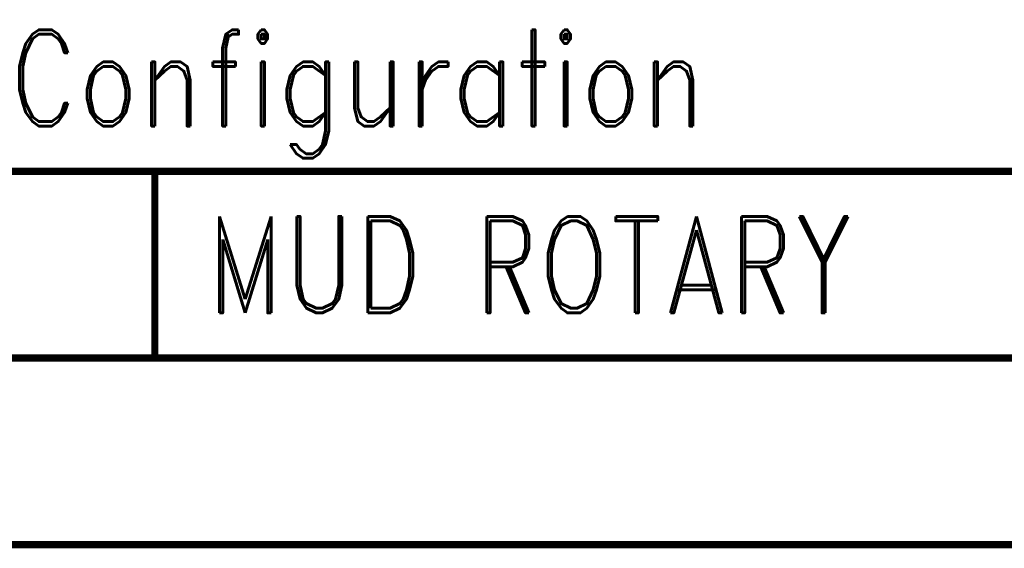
# Model space of a CAD drawing. Extents: x -2 to 113, y -136 to 16.
# Tile 347 of 541: x 41.98 to 55.95, y -10.98 to -3.49. Entities that reach past the tile are written whole.
import ezdxf
from ezdxf.enums import TextEntityAlignment as Align

# ---------------------------------------------------------------- set-up
doc = ezdxf.new("R2010")
doc.units = 0
doc.header["$MEASUREMENT"] = 0
doc.linetypes.add('SOLID', pattern=[0])
doc.layers.get('0').update_dxf_attribs({"linetype": 'SOLID'})
for name, color, linetype in [('1', 7, 'SOLID'), ('10', 7, 'SOLID'), ('11', 7, 'SOLID'), ('12', 7, 'SOLID'), ('13', 7, 'SOLID'), ('14', 7, 'SOLID'), ('15', 7, 'SOLID'), ('16', 7, 'SOLID'), ('17', 7, 'SOLID'), ('18', 7, 'SOLID'), ('19', 7, 'SOLID'), ('2', 7, 'SOLID'), ('20', 7, 'SOLID'), ('21', 7, 'SOLID'), ('22', 7, 'SOLID'), ('23', 7, 'SOLID'), ('24', 7, 'SOLID'), ('25', 7, 'SOLID'), ('26', 7, 'SOLID'), ('27', 7, 'SOLID'), ('28', 7, 'SOLID'), ('29', 7, 'SOLID'), ('3', 7, 'SOLID'), ('30', 7, 'SOLID'), ('31', 7, 'SOLID'), ('32', 7, 'SOLID'), ('33', 7, 'SOLID'), ('34', 7, 'SOLID'), ('35', 7, 'SOLID'), ('36', 7, 'SOLID'), ('37', 7, 'SOLID'), ('38', 7, 'SOLID'), ('39', 7, 'SOLID'), ('4', 7, 'SOLID'), ('40', 7, 'SOLID'), ('41', 7, 'SOLID'), ('42', 7, 'SOLID'), ('43', 7, 'SOLID'), ('44', 7, 'SOLID'), ('45', 7, 'SOLID'), ('46', 7, 'SOLID'), ('47', 7, 'SOLID'), ('48', 7, 'SOLID'), ('49', 7, 'SOLID'), ('5', 7, 'SOLID'), ('50', 7, 'SOLID'), ('51', 7, 'SOLID'), ('52', 7, 'SOLID'), ('53', 7, 'SOLID'), ('54', 7, 'SOLID'), ('55', 7, 'SOLID'), ('56', 7, 'SOLID'), ('57', 7, 'SOLID'), ('58', 7, 'SOLID'), ('59', 7, 'SOLID'), ('6', 7, 'SOLID'), ('60', 7, 'SOLID'), ('61', 7, 'SOLID'), ('62', 7, 'SOLID'), ('63', 7, 'SOLID'), ('64', 7, 'SOLID'), ('65', 7, 'SOLID'), ('66', 7, 'SOLID'), ('67', 7, 'SOLID'), ('68', 7, 'SOLID'), ('7', 7, 'SOLID'), ('8', 7, 'SOLID'), ('9', 7, 'SOLID')]:
    doc.layers.add(name, color=color, linetype=linetype)
doc.styles.add('ROMAND', font='romand', dxfattribs={"height": 1})

msp = doc.modelspace()

# ---------------------------------------------------------------- linework, layer by layer
at = {"color": 7, "linetype": 'SOLID', "const_width": 0.103}
for points in [[(-0.218, -5.639), (111.547, -5.639)], [(43.9, -5.639), (43.9, -8.286)], [(-0.218, -8.286), (111.547, -8.286)], [(-0.218, -10.933), (111.547, -10.933)]]:
    msp.add_lwpolyline(points, dxfattribs=at)
at = {"layer": '1', "color": 7, "linetype": 'SOLID', "const_width": 0.103}
for points in [[(-0.218, -5.639), (111.547, -5.639)], [(43.9, -5.639), (43.9, -8.286)], [(-0.218, -8.286), (111.547, -8.286)], [(-0.218, -10.933), (111.547, -10.933)]]:
    msp.add_lwpolyline(points, dxfattribs=at)
at = {"layer": '10', "color": 7, "linetype": 'SOLID', "const_width": 0.103}
for points in [[(-0.218, -5.639), (111.547, -5.639)], [(43.9, -5.639), (43.9, -8.286)], [(-0.218, -8.286), (111.547, -8.286)], [(-0.218, -10.933), (111.547, -10.933)]]:
    msp.add_lwpolyline(points, dxfattribs=at)
at = {"layer": '11', "color": 7, "linetype": 'SOLID', "const_width": 0.103}
for points in [[(-0.218, -5.639), (111.547, -5.639)], [(43.9, -5.639), (43.9, -8.286)], [(-0.218, -8.286), (111.547, -8.286)], [(-0.218, -10.933), (111.547, -10.933)]]:
    msp.add_lwpolyline(points, dxfattribs=at)
at = {"layer": '12', "color": 7, "linetype": 'SOLID', "const_width": 0.103}
for points in [[(-0.218, -5.639), (111.547, -5.639)], [(43.9, -5.639), (43.9, -8.286)], [(-0.218, -8.286), (111.547, -8.286)], [(-0.218, -10.933), (111.547, -10.933)]]:
    msp.add_lwpolyline(points, dxfattribs=at)
at = {"layer": '13', "color": 7, "linetype": 'SOLID', "const_width": 0.103}
for points in [[(-0.218, -5.639), (111.547, -5.639)], [(43.9, -5.639), (43.9, -8.286)], [(-0.218, -8.286), (111.547, -8.286)], [(-0.218, -10.933), (111.547, -10.933)]]:
    msp.add_lwpolyline(points, dxfattribs=at)
at = {"layer": '14', "color": 7, "linetype": 'SOLID', "const_width": 0.103}
for points in [[(-0.218, -5.639), (111.547, -5.639)], [(43.9, -5.639), (43.9, -8.286)], [(-0.218, -8.286), (111.547, -8.286)], [(-0.218, -10.933), (111.547, -10.933)]]:
    msp.add_lwpolyline(points, dxfattribs=at)
at = {"layer": '15', "color": 7, "linetype": 'SOLID', "const_width": 0.103}
for points in [[(-0.218, -5.639), (111.547, -5.639)], [(43.9, -5.639), (43.9, -8.286)], [(-0.218, -8.286), (111.547, -8.286)], [(-0.218, -10.933), (111.547, -10.933)]]:
    msp.add_lwpolyline(points, dxfattribs=at)
at = {"layer": '16', "color": 7, "linetype": 'SOLID', "const_width": 0.103}
for points in [[(-0.218, -5.639), (111.547, -5.639)], [(43.9, -5.639), (43.9, -8.286)], [(-0.218, -8.286), (111.547, -8.286)], [(-0.218, -10.933), (111.547, -10.933)]]:
    msp.add_lwpolyline(points, dxfattribs=at)
at = {"layer": '17', "color": 7, "linetype": 'SOLID', "const_width": 0.103}
for points in [[(-0.218, -5.639), (111.547, -5.639)], [(43.9, -5.639), (43.9, -8.286)], [(-0.218, -8.286), (111.547, -8.286)], [(-0.218, -10.933), (111.547, -10.933)]]:
    msp.add_lwpolyline(points, dxfattribs=at)
at = {"layer": '18', "color": 7, "linetype": 'SOLID', "const_width": 0.103}
for points in [[(-0.218, -5.639), (111.547, -5.639)], [(43.9, -5.639), (43.9, -8.286)], [(-0.218, -8.286), (111.547, -8.286)], [(-0.218, -10.933), (111.547, -10.933)]]:
    msp.add_lwpolyline(points, dxfattribs=at)
at = {"layer": '19', "color": 7, "linetype": 'SOLID', "const_width": 0.103}
for points in [[(-0.218, -5.639), (111.547, -5.639)], [(43.9, -5.639), (43.9, -8.286)], [(-0.218, -8.286), (111.547, -8.286)], [(-0.218, -10.933), (111.547, -10.933)]]:
    msp.add_lwpolyline(points, dxfattribs=at)
at = {"layer": '2', "color": 7, "linetype": 'SOLID', "const_width": 0.103}
for points in [[(-0.218, -5.639), (111.547, -5.639)], [(43.9, -5.639), (43.9, -8.286)], [(-0.218, -8.286), (111.547, -8.286)], [(-0.218, -10.933), (111.547, -10.933)]]:
    msp.add_lwpolyline(points, dxfattribs=at)
at = {"layer": '20', "color": 7, "linetype": 'SOLID', "const_width": 0.103}
for points in [[(-0.218, -5.639), (111.547, -5.639)], [(43.9, -5.639), (43.9, -8.286)], [(-0.218, -8.286), (111.547, -8.286)], [(-0.218, -10.933), (111.547, -10.933)]]:
    msp.add_lwpolyline(points, dxfattribs=at)
at = {"layer": '21', "color": 7, "linetype": 'SOLID', "const_width": 0.103}
for points in [[(-0.218, -5.639), (111.547, -5.639)], [(43.9, -5.639), (43.9, -8.286)], [(-0.218, -8.286), (111.547, -8.286)], [(-0.218, -10.933), (111.547, -10.933)]]:
    msp.add_lwpolyline(points, dxfattribs=at)
at = {"layer": '22', "color": 7, "linetype": 'SOLID', "const_width": 0.103}
for points in [[(-0.218, -5.639), (111.547, -5.639)], [(43.9, -5.639), (43.9, -8.286)], [(-0.218, -8.286), (111.547, -8.286)], [(-0.218, -10.933), (111.547, -10.933)]]:
    msp.add_lwpolyline(points, dxfattribs=at)
at = {"layer": '23', "color": 7, "linetype": 'SOLID', "const_width": 0.103}
for points in [[(-0.218, -5.639), (111.547, -5.639)], [(43.9, -5.639), (43.9, -8.286)], [(-0.218, -8.286), (111.547, -8.286)], [(-0.218, -10.933), (111.547, -10.933)]]:
    msp.add_lwpolyline(points, dxfattribs=at)
at = {"layer": '24', "color": 7, "linetype": 'SOLID', "const_width": 0.103}
for points in [[(-0.218, -5.639), (111.547, -5.639)], [(43.9, -5.639), (43.9, -8.286)], [(-0.218, -8.286), (111.547, -8.286)], [(-0.218, -10.933), (111.547, -10.933)]]:
    msp.add_lwpolyline(points, dxfattribs=at)
at = {"layer": '25', "color": 7, "linetype": 'SOLID', "const_width": 0.103}
for points in [[(-0.218, -5.639), (111.547, -5.639)], [(43.9, -5.639), (43.9, -8.286)], [(-0.218, -8.286), (111.547, -8.286)], [(-0.218, -10.933), (111.547, -10.933)]]:
    msp.add_lwpolyline(points, dxfattribs=at)
at = {"layer": '26', "color": 7, "linetype": 'SOLID', "const_width": 0.103}
for points in [[(-0.218, -5.639), (111.547, -5.639)], [(43.9, -5.639), (43.9, -8.286)], [(-0.218, -8.286), (111.547, -8.286)], [(-0.218, -10.933), (111.547, -10.933)]]:
    msp.add_lwpolyline(points, dxfattribs=at)
at = {"layer": '27', "color": 7, "linetype": 'SOLID', "const_width": 0.103}
for points in [[(-0.218, -5.639), (111.547, -5.639)], [(43.9, -5.639), (43.9, -8.286)], [(-0.218, -8.286), (111.547, -8.286)], [(-0.218, -10.933), (111.547, -10.933)]]:
    msp.add_lwpolyline(points, dxfattribs=at)
at = {"layer": '28', "color": 7, "linetype": 'SOLID', "const_width": 0.103}
for points in [[(-0.218, -5.639), (111.547, -5.639)], [(43.9, -5.639), (43.9, -8.286)], [(-0.218, -8.286), (111.547, -8.286)], [(-0.218, -10.933), (111.547, -10.933)]]:
    msp.add_lwpolyline(points, dxfattribs=at)
at = {"layer": '29', "color": 7, "linetype": 'SOLID', "const_width": 0.103}
for points in [[(-0.218, -5.639), (111.547, -5.639)], [(43.9, -5.639), (43.9, -8.286)], [(-0.218, -8.286), (111.547, -8.286)], [(-0.218, -10.933), (111.547, -10.933)]]:
    msp.add_lwpolyline(points, dxfattribs=at)
at = {"layer": '3', "color": 7, "linetype": 'SOLID', "const_width": 0.103}
for points in [[(-0.218, -5.639), (111.547, -5.639)], [(43.9, -5.639), (43.9, -8.286)], [(-0.218, -8.286), (111.547, -8.286)], [(-0.218, -10.933), (111.547, -10.933)]]:
    msp.add_lwpolyline(points, dxfattribs=at)
at = {"layer": '30', "color": 7, "linetype": 'SOLID', "const_width": 0.103}
for points in [[(-0.218, -5.639), (111.547, -5.639)], [(43.9, -5.639), (43.9, -8.286)], [(-0.218, -8.286), (111.547, -8.286)], [(-0.218, -10.933), (111.547, -10.933)]]:
    msp.add_lwpolyline(points, dxfattribs=at)
at = {"layer": '31', "color": 7, "linetype": 'SOLID', "const_width": 0.103}
for points in [[(-0.218, -5.639), (111.547, -5.639)], [(43.9, -5.639), (43.9, -8.286)], [(-0.218, -8.286), (111.547, -8.286)], [(-0.218, -10.933), (111.547, -10.933)]]:
    msp.add_lwpolyline(points, dxfattribs=at)
at = {"layer": '32', "color": 7, "linetype": 'SOLID', "const_width": 0.103}
for points in [[(-0.218, -5.639), (111.547, -5.639)], [(43.9, -5.639), (43.9, -8.286)], [(-0.218, -8.286), (111.547, -8.286)], [(-0.218, -10.933), (111.547, -10.933)]]:
    msp.add_lwpolyline(points, dxfattribs=at)
at = {"layer": '33', "color": 7, "linetype": 'SOLID', "const_width": 0.103}
for points in [[(-0.218, -5.639), (111.547, -5.639)], [(43.9, -5.639), (43.9, -8.286)], [(-0.218, -8.286), (111.547, -8.286)], [(-0.218, -10.933), (111.547, -10.933)]]:
    msp.add_lwpolyline(points, dxfattribs=at)
at = {"layer": '34', "color": 7, "linetype": 'SOLID', "const_width": 0.103}
for points in [[(-0.218, -5.639), (111.547, -5.639)], [(43.9, -5.639), (43.9, -8.286)], [(-0.218, -8.286), (111.547, -8.286)], [(-0.218, -10.933), (111.547, -10.933)]]:
    msp.add_lwpolyline(points, dxfattribs=at)
at = {"layer": '35', "color": 7, "linetype": 'SOLID', "const_width": 0.103}
for points in [[(-0.218, -5.639), (111.547, -5.639)], [(43.9, -5.639), (43.9, -8.286)], [(-0.218, -8.286), (111.547, -8.286)], [(-0.218, -10.933), (111.547, -10.933)]]:
    msp.add_lwpolyline(points, dxfattribs=at)
at = {"layer": '36', "color": 7, "linetype": 'SOLID', "const_width": 0.103}
for points in [[(-0.218, -5.639), (111.547, -5.639)], [(43.9, -5.639), (43.9, -8.286)], [(-0.218, -8.286), (111.547, -8.286)], [(-0.218, -10.933), (111.547, -10.933)]]:
    msp.add_lwpolyline(points, dxfattribs=at)
at = {"layer": '37', "color": 7, "linetype": 'SOLID', "const_width": 0.103}
for points in [[(-0.218, -5.639), (111.547, -5.639)], [(43.9, -5.639), (43.9, -8.286)], [(-0.218, -8.286), (111.547, -8.286)], [(-0.218, -10.933), (111.547, -10.933)]]:
    msp.add_lwpolyline(points, dxfattribs=at)
at = {"layer": '38', "color": 7, "linetype": 'SOLID', "const_width": 0.103}
for points in [[(-0.218, -5.639), (111.547, -5.639)], [(43.9, -5.639), (43.9, -8.286)], [(-0.218, -8.286), (111.547, -8.286)], [(-0.218, -10.933), (111.547, -10.933)]]:
    msp.add_lwpolyline(points, dxfattribs=at)
at = {"layer": '39', "color": 7, "linetype": 'SOLID', "const_width": 0.103}
for points in [[(-0.218, -5.639), (111.547, -5.639)], [(43.9, -5.639), (43.9, -8.286)], [(-0.218, -8.286), (111.547, -8.286)], [(-0.218, -10.933), (111.547, -10.933)]]:
    msp.add_lwpolyline(points, dxfattribs=at)
at = {"layer": '4', "color": 7, "linetype": 'SOLID', "const_width": 0.103}
for points in [[(-0.218, -5.639), (111.547, -5.639)], [(43.9, -5.639), (43.9, -8.286)], [(-0.218, -8.286), (111.547, -8.286)], [(-0.218, -10.933), (111.547, -10.933)]]:
    msp.add_lwpolyline(points, dxfattribs=at)
at = {"layer": '40', "color": 7, "linetype": 'SOLID', "const_width": 0.103}
for points in [[(-0.218, -5.639), (111.547, -5.639)], [(43.9, -5.639), (43.9, -8.286)], [(-0.218, -8.286), (111.547, -8.286)], [(-0.218, -10.933), (111.547, -10.933)]]:
    msp.add_lwpolyline(points, dxfattribs=at)
at = {"layer": '41', "color": 7, "linetype": 'SOLID', "const_width": 0.103}
for points in [[(-0.218, -5.639), (111.547, -5.639)], [(43.9, -5.639), (43.9, -8.286)], [(-0.218, -8.286), (111.547, -8.286)], [(-0.218, -10.933), (111.547, -10.933)]]:
    msp.add_lwpolyline(points, dxfattribs=at)
at = {"layer": '42', "color": 7, "linetype": 'SOLID', "const_width": 0.103}
for points in [[(-0.218, -5.639), (111.547, -5.639)], [(43.9, -5.639), (43.9, -8.286)], [(-0.218, -8.286), (111.547, -8.286)], [(-0.218, -10.933), (111.547, -10.933)]]:
    msp.add_lwpolyline(points, dxfattribs=at)
at = {"layer": '43', "color": 7, "linetype": 'SOLID', "const_width": 0.103}
for points in [[(-0.218, -5.639), (111.547, -5.639)], [(43.9, -5.639), (43.9, -8.286)], [(-0.218, -8.286), (111.547, -8.286)], [(-0.218, -10.933), (111.547, -10.933)]]:
    msp.add_lwpolyline(points, dxfattribs=at)
at = {"layer": '44', "color": 7, "linetype": 'SOLID', "const_width": 0.103}
for points in [[(-0.218, -5.639), (111.547, -5.639)], [(43.9, -5.639), (43.9, -8.286)], [(-0.218, -8.286), (111.547, -8.286)], [(-0.218, -10.933), (111.547, -10.933)]]:
    msp.add_lwpolyline(points, dxfattribs=at)
at = {"layer": '45', "color": 7, "linetype": 'SOLID', "const_width": 0.103}
for points in [[(-0.218, -5.639), (111.547, -5.639)], [(43.9, -5.639), (43.9, -8.286)], [(-0.218, -8.286), (111.547, -8.286)], [(-0.218, -10.933), (111.547, -10.933)]]:
    msp.add_lwpolyline(points, dxfattribs=at)
at = {"layer": '46', "color": 7, "linetype": 'SOLID', "const_width": 0.103}
for points in [[(-0.218, -5.639), (111.547, -5.639)], [(43.9, -5.639), (43.9, -8.286)], [(-0.218, -8.286), (111.547, -8.286)], [(-0.218, -10.933), (111.547, -10.933)]]:
    msp.add_lwpolyline(points, dxfattribs=at)
at = {"layer": '47', "color": 7, "linetype": 'SOLID', "const_width": 0.103}
for points in [[(-0.218, -5.639), (111.547, -5.639)], [(43.9, -5.639), (43.9, -8.286)], [(-0.218, -8.286), (111.547, -8.286)], [(-0.218, -10.933), (111.547, -10.933)]]:
    msp.add_lwpolyline(points, dxfattribs=at)
at = {"layer": '48', "color": 7, "linetype": 'SOLID', "const_width": 0.103}
for points in [[(-0.218, -5.639), (111.547, -5.639)], [(43.9, -5.639), (43.9, -8.286)], [(-0.218, -8.286), (111.547, -8.286)], [(-0.218, -10.933), (111.547, -10.933)]]:
    msp.add_lwpolyline(points, dxfattribs=at)
at = {"layer": '49', "color": 7, "linetype": 'SOLID', "const_width": 0.103}
for points in [[(-0.218, -5.639), (111.547, -5.639)], [(43.9, -5.639), (43.9, -8.286)], [(-0.218, -8.286), (111.547, -8.286)], [(-0.218, -10.933), (111.547, -10.933)]]:
    msp.add_lwpolyline(points, dxfattribs=at)
at = {"layer": '5', "color": 7, "linetype": 'SOLID', "const_width": 0.103}
for points in [[(-0.218, -5.639), (111.547, -5.639)], [(43.9, -5.639), (43.9, -8.286)], [(-0.218, -8.286), (111.547, -8.286)], [(-0.218, -10.933), (111.547, -10.933)]]:
    msp.add_lwpolyline(points, dxfattribs=at)
at = {"layer": '50', "color": 7, "linetype": 'SOLID', "const_width": 0.103}
for points in [[(-0.218, -5.639), (111.547, -5.639)], [(43.9, -5.639), (43.9, -8.286)], [(-0.218, -8.286), (111.547, -8.286)], [(-0.218, -10.933), (111.547, -10.933)]]:
    msp.add_lwpolyline(points, dxfattribs=at)
at = {"layer": '51', "color": 7, "linetype": 'SOLID', "const_width": 0.103}
for points in [[(-0.218, -5.639), (111.547, -5.639)], [(43.9, -5.639), (43.9, -8.286)], [(-0.218, -8.286), (111.547, -8.286)], [(-0.218, -10.933), (111.547, -10.933)]]:
    msp.add_lwpolyline(points, dxfattribs=at)
at = {"layer": '52', "color": 7, "linetype": 'SOLID', "const_width": 0.103}
for points in [[(-0.218, -5.639), (111.547, -5.639)], [(43.9, -5.639), (43.9, -8.286)], [(-0.218, -8.286), (111.547, -8.286)], [(-0.218, -10.933), (111.547, -10.933)]]:
    msp.add_lwpolyline(points, dxfattribs=at)
at = {"layer": '53', "color": 7, "linetype": 'SOLID', "const_width": 0.103}
for points in [[(-0.218, -5.639), (111.547, -5.639)], [(43.9, -5.639), (43.9, -8.286)], [(-0.218, -8.286), (111.547, -8.286)], [(-0.218, -10.933), (111.547, -10.933)]]:
    msp.add_lwpolyline(points, dxfattribs=at)
at = {"layer": '54', "color": 7, "linetype": 'SOLID', "const_width": 0.103}
for points in [[(-0.218, -5.639), (111.547, -5.639)], [(43.9, -5.639), (43.9, -8.286)], [(-0.218, -8.286), (111.547, -8.286)], [(-0.218, -10.933), (111.547, -10.933)]]:
    msp.add_lwpolyline(points, dxfattribs=at)
at = {"layer": '55', "color": 7, "linetype": 'SOLID', "const_width": 0.103}
for points in [[(-0.218, -5.639), (111.547, -5.639)], [(43.9, -5.639), (43.9, -8.286)], [(-0.218, -8.286), (111.547, -8.286)], [(-0.218, -10.933), (111.547, -10.933)]]:
    msp.add_lwpolyline(points, dxfattribs=at)
at = {"layer": '56', "color": 7, "linetype": 'SOLID', "const_width": 0.103}
for points in [[(-0.218, -5.639), (111.547, -5.639)], [(43.9, -5.639), (43.9, -8.286)], [(-0.218, -8.286), (111.547, -8.286)], [(-0.218, -10.933), (111.547, -10.933)]]:
    msp.add_lwpolyline(points, dxfattribs=at)
at = {"layer": '57', "color": 7, "linetype": 'SOLID', "const_width": 0.103}
for points in [[(-0.218, -5.639), (111.547, -5.639)], [(43.9, -5.639), (43.9, -8.286)], [(-0.218, -8.286), (111.547, -8.286)], [(-0.218, -10.933), (111.547, -10.933)]]:
    msp.add_lwpolyline(points, dxfattribs=at)
at = {"layer": '58', "color": 7, "linetype": 'SOLID', "const_width": 0.103}
for points in [[(-0.218, -5.639), (111.547, -5.639)], [(43.9, -5.639), (43.9, -8.286)], [(-0.218, -8.286), (111.547, -8.286)], [(-0.218, -10.933), (111.547, -10.933)]]:
    msp.add_lwpolyline(points, dxfattribs=at)
at = {"layer": '59', "color": 7, "linetype": 'SOLID', "const_width": 0.103}
for points in [[(-0.218, -5.639), (111.547, -5.639)], [(43.9, -5.639), (43.9, -8.286)], [(-0.218, -8.286), (111.547, -8.286)], [(-0.218, -10.933), (111.547, -10.933)]]:
    msp.add_lwpolyline(points, dxfattribs=at)
at = {"layer": '6', "color": 7, "linetype": 'SOLID', "const_width": 0.103}
for points in [[(-0.218, -5.639), (111.547, -5.639)], [(43.9, -5.639), (43.9, -8.286)], [(-0.218, -8.286), (111.547, -8.286)], [(-0.218, -10.933), (111.547, -10.933)]]:
    msp.add_lwpolyline(points, dxfattribs=at)
at = {"layer": '60', "color": 7, "linetype": 'SOLID', "const_width": 0.103}
for points in [[(-0.218, -5.639), (111.547, -5.639)], [(43.9, -5.639), (43.9, -8.286)], [(-0.218, -8.286), (111.547, -8.286)], [(-0.218, -10.933), (111.547, -10.933)]]:
    msp.add_lwpolyline(points, dxfattribs=at)
at = {"layer": '61', "color": 7, "linetype": 'SOLID', "const_width": 0.103}
for points in [[(-0.218, -5.639), (111.547, -5.639)], [(43.9, -5.639), (43.9, -8.286)], [(-0.218, -8.286), (111.547, -8.286)], [(-0.218, -10.933), (111.547, -10.933)]]:
    msp.add_lwpolyline(points, dxfattribs=at)
at = {"layer": '62', "color": 7, "linetype": 'SOLID', "const_width": 0.103}
for points in [[(-0.218, -5.639), (111.547, -5.639)], [(43.9, -5.639), (43.9, -8.286)], [(-0.218, -8.286), (111.547, -8.286)], [(-0.218, -10.933), (111.547, -10.933)]]:
    msp.add_lwpolyline(points, dxfattribs=at)
at = {"layer": '63', "color": 7, "linetype": 'SOLID', "const_width": 0.103}
for points in [[(-0.218, -5.639), (111.547, -5.639)], [(43.9, -5.639), (43.9, -8.286)], [(-0.218, -8.286), (111.547, -8.286)], [(-0.218, -10.933), (111.547, -10.933)]]:
    msp.add_lwpolyline(points, dxfattribs=at)
at = {"layer": '64', "color": 7, "linetype": 'SOLID', "const_width": 0.103}
for points in [[(-0.218, -5.639), (111.547, -5.639)], [(43.9, -5.639), (43.9, -8.286)], [(-0.218, -8.286), (111.547, -8.286)], [(-0.218, -10.933), (111.547, -10.933)]]:
    msp.add_lwpolyline(points, dxfattribs=at)
at = {"layer": '65', "color": 7, "linetype": 'SOLID', "const_width": 0.103}
for points in [[(-0.218, -5.639), (111.547, -5.639)], [(43.9, -5.639), (43.9, -8.286)], [(-0.218, -8.286), (111.547, -8.286)], [(-0.218, -10.933), (111.547, -10.933)]]:
    msp.add_lwpolyline(points, dxfattribs=at)
at = {"layer": '66', "color": 7, "linetype": 'SOLID', "const_width": 0.103}
for points in [[(-0.218, -5.639), (111.547, -5.639)], [(43.9, -5.639), (43.9, -8.286)], [(-0.218, -8.286), (111.547, -8.286)], [(-0.218, -10.933), (111.547, -10.933)]]:
    msp.add_lwpolyline(points, dxfattribs=at)
at = {"layer": '67', "color": 7, "linetype": 'SOLID', "const_width": 0.103}
for points in [[(-0.218, -5.639), (111.547, -5.639)], [(43.9, -5.639), (43.9, -8.286)], [(-0.218, -8.286), (111.547, -8.286)], [(-0.218, -10.933), (111.547, -10.933)]]:
    msp.add_lwpolyline(points, dxfattribs=at)
at = {"layer": '68', "color": 7, "linetype": 'SOLID', "const_width": 0.103}
for points in [[(-0.218, -5.639), (111.547, -5.639)], [(43.9, -5.639), (43.9, -8.286)], [(-0.218, -8.286), (111.547, -8.286)], [(-0.218, -10.933), (111.547, -10.933)]]:
    msp.add_lwpolyline(points, dxfattribs=at)
at = {"layer": '7', "color": 7, "linetype": 'SOLID', "const_width": 0.103}
for points in [[(-0.218, -5.639), (111.547, -5.639)], [(43.9, -5.639), (43.9, -8.286)], [(-0.218, -8.286), (111.547, -8.286)], [(-0.218, -10.933), (111.547, -10.933)]]:
    msp.add_lwpolyline(points, dxfattribs=at)
at = {"layer": '8', "color": 7, "linetype": 'SOLID', "const_width": 0.103}
for points in [[(-0.218, -5.639), (111.547, -5.639)], [(43.9, -5.639), (43.9, -8.286)], [(-0.218, -8.286), (111.547, -8.286)], [(-0.218, -10.933), (111.547, -10.933)]]:
    msp.add_lwpolyline(points, dxfattribs=at)
at = {"layer": '9', "color": 7, "linetype": 'SOLID', "const_width": 0.103}
for points in [[(-0.218, -5.639), (111.547, -5.639)], [(43.9, -5.639), (43.9, -8.286)], [(-0.218, -8.286), (111.547, -8.286)], [(-0.218, -10.933), (111.547, -10.933)]]:
    msp.add_lwpolyline(points, dxfattribs=at)

# ---------------------------------------------------------------- texts
at = {"color": 7, "style": 'ROMAND', "width": 0.78}
for s, height, p in [('Sampler Configuration', 1.36765, (35.077, -4.315)), ('MUD ROTARY', 1.3676, (44.635, -6.962))]:
    msp.add_text(s, height=height, dxfattribs=at).set_placement(p, align=Align.MIDDLE_LEFT)
at = {"layer": '1', "color": 7, "style": 'ROMAND', "width": 0.78}
for s, height, p in [('Sampler Configuration', 1.36765, (35.077, -4.315)), ('MUD ROTARY', 1.3676, (44.635, -6.962))]:
    msp.add_text(s, height=height, dxfattribs=at).set_placement(p, align=Align.MIDDLE_LEFT)
at = {"layer": '10', "color": 7, "style": 'ROMAND', "width": 0.78}
for s, height, p in [('Sampler Configuration', 1.36765, (35.077, -4.315)), ('MUD ROTARY', 1.3676, (44.635, -6.962))]:
    msp.add_text(s, height=height, dxfattribs=at).set_placement(p, align=Align.MIDDLE_LEFT)
at = {"layer": '11', "color": 7, "style": 'ROMAND', "width": 0.78}
for s, height, p in [('Sampler Configuration', 1.36765, (35.077, -4.315)), ('MUD ROTARY', 1.3676, (44.635, -6.962))]:
    msp.add_text(s, height=height, dxfattribs=at).set_placement(p, align=Align.MIDDLE_LEFT)
at = {"layer": '12', "color": 7, "style": 'ROMAND', "width": 0.78}
for s, height, p in [('Sampler Configuration', 1.36765, (35.077, -4.315)), ('MUD ROTARY', 1.3676, (44.635, -6.962))]:
    msp.add_text(s, height=height, dxfattribs=at).set_placement(p, align=Align.MIDDLE_LEFT)
at = {"layer": '13', "color": 7, "style": 'ROMAND', "width": 0.78}
for s, height, p in [('Sampler Configuration', 1.36765, (35.077, -4.315)), ('MUD ROTARY', 1.3676, (44.635, -6.962))]:
    msp.add_text(s, height=height, dxfattribs=at).set_placement(p, align=Align.MIDDLE_LEFT)
at = {"layer": '14', "color": 7, "style": 'ROMAND', "width": 0.78}
for s, height, p in [('Sampler Configuration', 1.36765, (35.077, -4.315)), ('MUD ROTARY', 1.3676, (44.635, -6.962))]:
    msp.add_text(s, height=height, dxfattribs=at).set_placement(p, align=Align.MIDDLE_LEFT)
at = {"layer": '15', "color": 7, "style": 'ROMAND', "width": 0.78}
for s, height, p in [('Sampler Configuration', 1.36765, (35.077, -4.315)), ('MUD ROTARY', 1.3676, (44.635, -6.962))]:
    msp.add_text(s, height=height, dxfattribs=at).set_placement(p, align=Align.MIDDLE_LEFT)
at = {"layer": '16', "color": 7, "style": 'ROMAND', "width": 0.78}
for s, height, p in [('Sampler Configuration', 1.36765, (35.077, -4.315)), ('MUD ROTARY', 1.3676, (44.635, -6.962))]:
    msp.add_text(s, height=height, dxfattribs=at).set_placement(p, align=Align.MIDDLE_LEFT)
at = {"layer": '17', "color": 7, "style": 'ROMAND', "width": 0.78}
for s, height, p in [('Sampler Configuration', 1.36765, (35.077, -4.315)), ('MUD ROTARY', 1.3676, (44.635, -6.962))]:
    msp.add_text(s, height=height, dxfattribs=at).set_placement(p, align=Align.MIDDLE_LEFT)
at = {"layer": '18', "color": 7, "style": 'ROMAND', "width": 0.78}
for s, height, p in [('Sampler Configuration', 1.36765, (35.077, -4.315)), ('MUD ROTARY', 1.3676, (44.635, -6.962))]:
    msp.add_text(s, height=height, dxfattribs=at).set_placement(p, align=Align.MIDDLE_LEFT)
at = {"layer": '19', "color": 7, "style": 'ROMAND', "width": 0.78}
for s, height, p in [('Sampler Configuration', 1.36765, (35.077, -4.315)), ('MUD ROTARY', 1.3676, (44.635, -6.962))]:
    msp.add_text(s, height=height, dxfattribs=at).set_placement(p, align=Align.MIDDLE_LEFT)
at = {"layer": '2', "color": 7, "style": 'ROMAND', "width": 0.78}
for s, height, p in [('Sampler Configuration', 1.36765, (35.077, -4.315)), ('MUD ROTARY', 1.3676, (44.635, -6.962))]:
    msp.add_text(s, height=height, dxfattribs=at).set_placement(p, align=Align.MIDDLE_LEFT)
at = {"layer": '20', "color": 7, "style": 'ROMAND', "width": 0.78}
for s, height, p in [('Sampler Configuration', 1.36765, (35.077, -4.315)), ('MUD ROTARY', 1.3676, (44.635, -6.962))]:
    msp.add_text(s, height=height, dxfattribs=at).set_placement(p, align=Align.MIDDLE_LEFT)
at = {"layer": '21', "color": 7, "style": 'ROMAND', "width": 0.78}
for s, height, p in [('Sampler Configuration', 1.36765, (35.077, -4.315)), ('MUD ROTARY', 1.3676, (44.635, -6.962))]:
    msp.add_text(s, height=height, dxfattribs=at).set_placement(p, align=Align.MIDDLE_LEFT)
at = {"layer": '22', "color": 7, "style": 'ROMAND', "width": 0.78}
for s, height, p in [('Sampler Configuration', 1.36765, (35.077, -4.315)), ('MUD ROTARY', 1.3676, (44.635, -6.962))]:
    msp.add_text(s, height=height, dxfattribs=at).set_placement(p, align=Align.MIDDLE_LEFT)
at = {"layer": '23', "color": 7, "style": 'ROMAND', "width": 0.78}
for s, height, p in [('Sampler Configuration', 1.36765, (35.077, -4.315)), ('MUD ROTARY', 1.3676, (44.635, -6.962))]:
    msp.add_text(s, height=height, dxfattribs=at).set_placement(p, align=Align.MIDDLE_LEFT)
at = {"layer": '24', "color": 7, "style": 'ROMAND', "width": 0.78}
for s, height, p in [('Sampler Configuration', 1.36765, (35.077, -4.315)), ('MUD ROTARY', 1.3676, (44.635, -6.962))]:
    msp.add_text(s, height=height, dxfattribs=at).set_placement(p, align=Align.MIDDLE_LEFT)
at = {"layer": '25', "color": 7, "style": 'ROMAND', "width": 0.78}
for s, height, p in [('Sampler Configuration', 1.36765, (35.077, -4.315)), ('MUD ROTARY', 1.3676, (44.635, -6.962))]:
    msp.add_text(s, height=height, dxfattribs=at).set_placement(p, align=Align.MIDDLE_LEFT)
at = {"layer": '26', "color": 7, "style": 'ROMAND', "width": 0.78}
for s, height, p in [('Sampler Configuration', 1.36765, (35.077, -4.315)), ('MUD ROTARY', 1.3676, (44.635, -6.962))]:
    msp.add_text(s, height=height, dxfattribs=at).set_placement(p, align=Align.MIDDLE_LEFT)
at = {"layer": '27', "color": 7, "style": 'ROMAND', "width": 0.78}
for s, height, p in [('Sampler Configuration', 1.36765, (35.077, -4.315)), ('MUD ROTARY', 1.3676, (44.635, -6.962))]:
    msp.add_text(s, height=height, dxfattribs=at).set_placement(p, align=Align.MIDDLE_LEFT)
at = {"layer": '28', "color": 7, "style": 'ROMAND', "width": 0.78}
for s, height, p in [('Sampler Configuration', 1.36765, (35.077, -4.315)), ('MUD ROTARY', 1.3676, (44.635, -6.962))]:
    msp.add_text(s, height=height, dxfattribs=at).set_placement(p, align=Align.MIDDLE_LEFT)
at = {"layer": '29', "color": 7, "style": 'ROMAND', "width": 0.78}
for s, height, p in [('Sampler Configuration', 1.36765, (35.077, -4.315)), ('MUD ROTARY', 1.3676, (44.635, -6.962))]:
    msp.add_text(s, height=height, dxfattribs=at).set_placement(p, align=Align.MIDDLE_LEFT)
at = {"layer": '3', "color": 7, "style": 'ROMAND', "width": 0.78}
for s, height, p in [('Sampler Configuration', 1.36765, (35.077, -4.315)), ('MUD ROTARY', 1.3676, (44.635, -6.962))]:
    msp.add_text(s, height=height, dxfattribs=at).set_placement(p, align=Align.MIDDLE_LEFT)
at = {"layer": '30', "color": 7, "style": 'ROMAND', "width": 0.78}
for s, height, p in [('Sampler Configuration', 1.36765, (35.077, -4.315)), ('MUD ROTARY', 1.3676, (44.635, -6.962))]:
    msp.add_text(s, height=height, dxfattribs=at).set_placement(p, align=Align.MIDDLE_LEFT)
at = {"layer": '31', "color": 7, "style": 'ROMAND', "width": 0.78}
for s, height, p in [('Sampler Configuration', 1.36765, (35.077, -4.315)), ('MUD ROTARY', 1.3676, (44.635, -6.962))]:
    msp.add_text(s, height=height, dxfattribs=at).set_placement(p, align=Align.MIDDLE_LEFT)
at = {"layer": '32', "color": 7, "style": 'ROMAND', "width": 0.78}
for s, height, p in [('Sampler Configuration', 1.36765, (35.077, -4.315)), ('MUD ROTARY', 1.3676, (44.635, -6.962))]:
    msp.add_text(s, height=height, dxfattribs=at).set_placement(p, align=Align.MIDDLE_LEFT)
at = {"layer": '33', "color": 7, "style": 'ROMAND', "width": 0.78}
for s, height, p in [('Sampler Configuration', 1.36765, (35.077, -4.315)), ('MUD ROTARY', 1.3676, (44.635, -6.962))]:
    msp.add_text(s, height=height, dxfattribs=at).set_placement(p, align=Align.MIDDLE_LEFT)
at = {"layer": '34', "color": 7, "style": 'ROMAND', "width": 0.78}
for s, height, p in [('Sampler Configuration', 1.36765, (35.077, -4.315)), ('MUD ROTARY', 1.3676, (44.635, -6.962))]:
    msp.add_text(s, height=height, dxfattribs=at).set_placement(p, align=Align.MIDDLE_LEFT)
at = {"layer": '35', "color": 7, "style": 'ROMAND', "width": 0.78}
for s, height, p in [('Sampler Configuration', 1.36765, (35.077, -4.315)), ('MUD ROTARY', 1.3676, (44.635, -6.962))]:
    msp.add_text(s, height=height, dxfattribs=at).set_placement(p, align=Align.MIDDLE_LEFT)
at = {"layer": '36', "color": 7, "style": 'ROMAND', "width": 0.78}
for s, height, p in [('Sampler Configuration', 1.36765, (35.077, -4.315)), ('MUD ROTARY', 1.3676, (44.635, -6.962))]:
    msp.add_text(s, height=height, dxfattribs=at).set_placement(p, align=Align.MIDDLE_LEFT)
at = {"layer": '37', "color": 7, "style": 'ROMAND', "width": 0.78}
for s, height, p in [('Sampler Configuration', 1.36765, (35.077, -4.315)), ('MUD ROTARY', 1.3676, (44.635, -6.962))]:
    msp.add_text(s, height=height, dxfattribs=at).set_placement(p, align=Align.MIDDLE_LEFT)
at = {"layer": '38', "color": 7, "style": 'ROMAND', "width": 0.78}
for s, height, p in [('Sampler Configuration', 1.36765, (35.077, -4.315)), ('MUD ROTARY', 1.3676, (44.635, -6.962))]:
    msp.add_text(s, height=height, dxfattribs=at).set_placement(p, align=Align.MIDDLE_LEFT)
at = {"layer": '39', "color": 7, "style": 'ROMAND', "width": 0.78}
for s, height, p in [('Sampler Configuration', 1.36765, (35.077, -4.315)), ('MUD ROTARY', 1.3676, (44.635, -6.962))]:
    msp.add_text(s, height=height, dxfattribs=at).set_placement(p, align=Align.MIDDLE_LEFT)
at = {"layer": '4', "color": 7, "style": 'ROMAND', "width": 0.78}
for s, height, p in [('Sampler Configuration', 1.36765, (35.077, -4.315)), ('MUD ROTARY', 1.3676, (44.635, -6.962))]:
    msp.add_text(s, height=height, dxfattribs=at).set_placement(p, align=Align.MIDDLE_LEFT)
at = {"layer": '40', "color": 7, "style": 'ROMAND', "width": 0.78}
for s, height, p in [('Sampler Configuration', 1.36765, (35.077, -4.315)), ('MUD ROTARY', 1.3676, (44.635, -6.962))]:
    msp.add_text(s, height=height, dxfattribs=at).set_placement(p, align=Align.MIDDLE_LEFT)
at = {"layer": '41', "color": 7, "style": 'ROMAND', "width": 0.78}
for s, height, p in [('Sampler Configuration', 1.36765, (35.077, -4.315)), ('MUD ROTARY', 1.3676, (44.635, -6.962))]:
    msp.add_text(s, height=height, dxfattribs=at).set_placement(p, align=Align.MIDDLE_LEFT)
at = {"layer": '42', "color": 7, "style": 'ROMAND', "width": 0.78}
for s, height, p in [('Sampler Configuration', 1.36765, (35.077, -4.315)), ('MUD ROTARY', 1.3676, (44.635, -6.962))]:
    msp.add_text(s, height=height, dxfattribs=at).set_placement(p, align=Align.MIDDLE_LEFT)
at = {"layer": '43', "color": 7, "style": 'ROMAND', "width": 0.78}
for s, height, p in [('Sampler Configuration', 1.36765, (35.077, -4.315)), ('MUD ROTARY', 1.3676, (44.635, -6.962))]:
    msp.add_text(s, height=height, dxfattribs=at).set_placement(p, align=Align.MIDDLE_LEFT)
at = {"layer": '44', "color": 7, "style": 'ROMAND', "width": 0.78}
for s, height, p in [('Sampler Configuration', 1.36765, (35.077, -4.315)), ('MUD ROTARY', 1.3676, (44.635, -6.962))]:
    msp.add_text(s, height=height, dxfattribs=at).set_placement(p, align=Align.MIDDLE_LEFT)
at = {"layer": '45', "color": 7, "style": 'ROMAND', "width": 0.78}
for s, height, p in [('Sampler Configuration', 1.36765, (35.077, -4.315)), ('MUD ROTARY', 1.3676, (44.635, -6.962))]:
    msp.add_text(s, height=height, dxfattribs=at).set_placement(p, align=Align.MIDDLE_LEFT)
at = {"layer": '46', "color": 7, "style": 'ROMAND', "width": 0.78}
for s, height, p in [('Sampler Configuration', 1.36765, (35.077, -4.315)), ('MUD ROTARY', 1.3676, (44.635, -6.962))]:
    msp.add_text(s, height=height, dxfattribs=at).set_placement(p, align=Align.MIDDLE_LEFT)
at = {"layer": '47', "color": 7, "style": 'ROMAND', "width": 0.78}
for s, height, p in [('Sampler Configuration', 1.36765, (35.077, -4.315)), ('MUD ROTARY', 1.3676, (44.635, -6.962))]:
    msp.add_text(s, height=height, dxfattribs=at).set_placement(p, align=Align.MIDDLE_LEFT)
at = {"layer": '48', "color": 7, "style": 'ROMAND', "width": 0.78}
for s, height, p in [('Sampler Configuration', 1.36765, (35.077, -4.315)), ('MUD ROTARY', 1.3676, (44.635, -6.962))]:
    msp.add_text(s, height=height, dxfattribs=at).set_placement(p, align=Align.MIDDLE_LEFT)
at = {"layer": '49', "color": 7, "style": 'ROMAND', "width": 0.78}
for s, height, p in [('Sampler Configuration', 1.36765, (35.077, -4.315)), ('MUD ROTARY', 1.3676, (44.635, -6.962))]:
    msp.add_text(s, height=height, dxfattribs=at).set_placement(p, align=Align.MIDDLE_LEFT)
at = {"layer": '5', "color": 7, "style": 'ROMAND', "width": 0.78}
for s, height, p in [('Sampler Configuration', 1.36765, (35.077, -4.315)), ('MUD ROTARY', 1.3676, (44.635, -6.962))]:
    msp.add_text(s, height=height, dxfattribs=at).set_placement(p, align=Align.MIDDLE_LEFT)
at = {"layer": '50', "color": 7, "style": 'ROMAND', "width": 0.78}
for s, height, p in [('Sampler Configuration', 1.36765, (35.077, -4.315)), ('MUD ROTARY', 1.3676, (44.635, -6.962))]:
    msp.add_text(s, height=height, dxfattribs=at).set_placement(p, align=Align.MIDDLE_LEFT)
at = {"layer": '51', "color": 7, "style": 'ROMAND', "width": 0.78}
for s, height, p in [('Sampler Configuration', 1.36765, (35.077, -4.315)), ('MUD ROTARY', 1.3676, (44.635, -6.962))]:
    msp.add_text(s, height=height, dxfattribs=at).set_placement(p, align=Align.MIDDLE_LEFT)
at = {"layer": '52', "color": 7, "style": 'ROMAND', "width": 0.78}
for s, height, p in [('Sampler Configuration', 1.36765, (35.077, -4.315)), ('MUD ROTARY', 1.3676, (44.635, -6.962))]:
    msp.add_text(s, height=height, dxfattribs=at).set_placement(p, align=Align.MIDDLE_LEFT)
at = {"layer": '53', "color": 7, "style": 'ROMAND', "width": 0.78}
for s, height, p in [('Sampler Configuration', 1.36765, (35.077, -4.315)), ('MUD ROTARY', 1.3676, (44.635, -6.962))]:
    msp.add_text(s, height=height, dxfattribs=at).set_placement(p, align=Align.MIDDLE_LEFT)
at = {"layer": '54', "color": 7, "style": 'ROMAND', "width": 0.78}
for s, height, p in [('Sampler Configuration', 1.36765, (35.077, -4.315)), ('MUD ROTARY', 1.3676, (44.635, -6.962))]:
    msp.add_text(s, height=height, dxfattribs=at).set_placement(p, align=Align.MIDDLE_LEFT)
at = {"layer": '55', "color": 7, "style": 'ROMAND', "width": 0.78}
for s, height, p in [('Sampler Configuration', 1.36765, (35.077, -4.315)), ('MUD ROTARY', 1.3676, (44.635, -6.962))]:
    msp.add_text(s, height=height, dxfattribs=at).set_placement(p, align=Align.MIDDLE_LEFT)
at = {"layer": '56', "color": 7, "style": 'ROMAND', "width": 0.78}
for s, height, p in [('Sampler Configuration', 1.36765, (35.077, -4.315)), ('MUD ROTARY', 1.3676, (44.635, -6.962))]:
    msp.add_text(s, height=height, dxfattribs=at).set_placement(p, align=Align.MIDDLE_LEFT)
at = {"layer": '57', "color": 7, "style": 'ROMAND', "width": 0.78}
for s, height, p in [('Sampler Configuration', 1.36765, (35.077, -4.315)), ('MUD ROTARY', 1.3676, (44.635, -6.962))]:
    msp.add_text(s, height=height, dxfattribs=at).set_placement(p, align=Align.MIDDLE_LEFT)
at = {"layer": '58', "color": 7, "style": 'ROMAND', "width": 0.78}
for s, height, p in [('Sampler Configuration', 1.36765, (35.077, -4.315)), ('MUD ROTARY', 1.3676, (44.635, -6.962))]:
    msp.add_text(s, height=height, dxfattribs=at).set_placement(p, align=Align.MIDDLE_LEFT)
at = {"layer": '59', "color": 7, "style": 'ROMAND', "width": 0.78}
for s, height, p in [('Sampler Configuration', 1.36765, (35.077, -4.315)), ('MUD ROTARY', 1.3676, (44.635, -6.962))]:
    msp.add_text(s, height=height, dxfattribs=at).set_placement(p, align=Align.MIDDLE_LEFT)
at = {"layer": '6', "color": 7, "style": 'ROMAND', "width": 0.78}
for s, height, p in [('Sampler Configuration', 1.36765, (35.077, -4.315)), ('MUD ROTARY', 1.3676, (44.635, -6.962))]:
    msp.add_text(s, height=height, dxfattribs=at).set_placement(p, align=Align.MIDDLE_LEFT)
at = {"layer": '60', "color": 7, "style": 'ROMAND', "width": 0.78}
for s, height, p in [('Sampler Configuration', 1.36765, (35.077, -4.315)), ('MUD ROTARY', 1.3676, (44.635, -6.962))]:
    msp.add_text(s, height=height, dxfattribs=at).set_placement(p, align=Align.MIDDLE_LEFT)
at = {"layer": '61', "color": 7, "style": 'ROMAND', "width": 0.78}
for s, height, p in [('Sampler Configuration', 1.36765, (35.077, -4.315)), ('MUD ROTARY', 1.3676, (44.635, -6.962))]:
    msp.add_text(s, height=height, dxfattribs=at).set_placement(p, align=Align.MIDDLE_LEFT)
at = {"layer": '62', "color": 7, "style": 'ROMAND', "width": 0.78}
for s, height, p in [('Sampler Configuration', 1.36765, (35.077, -4.315)), ('MUD ROTARY', 1.3676, (44.635, -6.962))]:
    msp.add_text(s, height=height, dxfattribs=at).set_placement(p, align=Align.MIDDLE_LEFT)
at = {"layer": '63', "color": 7, "style": 'ROMAND', "width": 0.78}
for s, height, p in [('Sampler Configuration', 1.36765, (35.077, -4.315)), ('MUD ROTARY', 1.3676, (44.635, -6.962))]:
    msp.add_text(s, height=height, dxfattribs=at).set_placement(p, align=Align.MIDDLE_LEFT)
at = {"layer": '64', "color": 7, "style": 'ROMAND', "width": 0.78}
for s, height, p in [('Sampler Configuration', 1.36765, (35.077, -4.315)), ('MUD ROTARY', 1.3676, (44.635, -6.962))]:
    msp.add_text(s, height=height, dxfattribs=at).set_placement(p, align=Align.MIDDLE_LEFT)
at = {"layer": '65', "color": 7, "style": 'ROMAND', "width": 0.78}
for s, height, p in [('Sampler Configuration', 1.36765, (35.077, -4.315)), ('MUD ROTARY', 1.3676, (44.635, -6.962))]:
    msp.add_text(s, height=height, dxfattribs=at).set_placement(p, align=Align.MIDDLE_LEFT)
at = {"layer": '66', "color": 7, "style": 'ROMAND', "width": 0.78}
for s, height, p in [('Sampler Configuration', 1.36765, (35.077, -4.315)), ('MUD ROTARY', 1.3676, (44.635, -6.962))]:
    msp.add_text(s, height=height, dxfattribs=at).set_placement(p, align=Align.MIDDLE_LEFT)
at = {"layer": '67', "color": 7, "style": 'ROMAND', "width": 0.78}
for s, height, p in [('Sampler Configuration', 1.36765, (35.077, -4.315)), ('MUD ROTARY', 1.3676, (44.635, -6.962))]:
    msp.add_text(s, height=height, dxfattribs=at).set_placement(p, align=Align.MIDDLE_LEFT)
at = {"layer": '68', "color": 7, "style": 'ROMAND', "width": 0.78}
for s, height, p in [('Sampler Configuration', 1.36765, (35.077, -4.315)), ('MUD ROTARY', 1.3676, (44.635, -6.962))]:
    msp.add_text(s, height=height, dxfattribs=at).set_placement(p, align=Align.MIDDLE_LEFT)
at = {"layer": '7', "color": 7, "style": 'ROMAND', "width": 0.78}
for s, height, p in [('Sampler Configuration', 1.36765, (35.077, -4.315)), ('MUD ROTARY', 1.3676, (44.635, -6.962))]:
    msp.add_text(s, height=height, dxfattribs=at).set_placement(p, align=Align.MIDDLE_LEFT)
at = {"layer": '8', "color": 7, "style": 'ROMAND', "width": 0.78}
for s, height, p in [('Sampler Configuration', 1.36765, (35.077, -4.315)), ('MUD ROTARY', 1.3676, (44.635, -6.962))]:
    msp.add_text(s, height=height, dxfattribs=at).set_placement(p, align=Align.MIDDLE_LEFT)
at = {"layer": '9', "color": 7, "style": 'ROMAND', "width": 0.78}
for s, height, p in [('Sampler Configuration', 1.36765, (35.077, -4.315)), ('MUD ROTARY', 1.3676, (44.635, -6.962))]:
    msp.add_text(s, height=height, dxfattribs=at).set_placement(p, align=Align.MIDDLE_LEFT)

doc.saveas('drawing.dxf')
